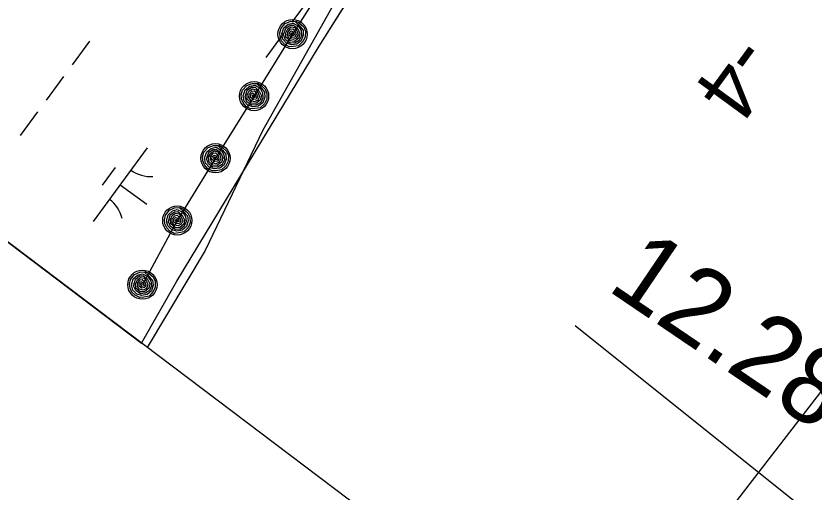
# Model space of a CAD drawing. Extents: x 3905714 to 3926767, y 183354 to 205755.
# Drawn here: x 3911793.3 to 3912230.3, y 187688.7 to 187949.4 of the extents above; entities that cross this region are included whole.
import ezdxf

# ---------------------------------------------------------------- set-up
doc = ezdxf.new("R2010")
doc.units = 0
for name, color, linetype in [('V-GRID-FRAM', 7, 'Continuous'), ('V-LEVE-TOET', 7, 'Continuous'), ('V-RIVR-EDGE', 7, 'Continuous'), ('V-RIVR-RANG', 7, 'Continuous'), ('V-RRAP-FSHR', 7, 'Continuous'), ('V-STRM-FMON', 7, 'Continuous'), ('V-TOPO-MINR', 7, 'Continuous'), ('V-TOPO-SHOR', 7, 'Continuous'), ('V-WETL-SWMP', 7, 'Continuous')]:
    doc.layers.add(name, color=color, linetype=linetype)

msp = doc.modelspace()

# ---------------------------------------------------------------- linework, layer by layer
at = {"layer": 'V-GRID-FRAM'}
msp.add_lwpolyline([(3924287.85, 196971.08), (3915521.38, 185005.59), (3909313.29, 189695.82), (3918205.93, 201877.91), (3924287.85, 196971.08)], dxfattribs=at)
at = {"layer": 'V-LEVE-TOET'}
msp.add_lwpolyline([(3912099.43, 187779.95), (3912246.59, 187662.22), (3912330.1, 187596.01)], dxfattribs=at)
at = {"layer": 'V-RIVR-EDGE'}
msp.add_lwpolyline([(3912234.16, 188286.45), (3912229.51, 188276.23), (3912224.87, 188258.58), (3912205.35, 188239.99), (3912174.69, 188206.54), (3912161.68, 188191.67), (3912144.03, 188178.66), (3912131.02, 188163.8), (3912091.99, 188113.62), (3912085.49, 188103.4), (3912052.03, 188068.09), (3911996.28, 188009.55), (3911970.26, 187961.23), (3911928.45, 187886.89), (3911896.86, 187820.92), (3911865.16, 187767.87)], dxfattribs=at)
at = {"layer": 'V-RRAP-FSHR'}
for points in [[(3912243.67, 188312.51), (3912214.58, 188285.92), (3912187.6, 188255.56), (3912160.61, 188226.38), (3912133.74, 188196.41), (3912107.2, 188166.48), (3912080.67, 188136.55), (3912054.13, 188106.62), (3912030.37, 188074.6), (3912008.92, 188040.84), (3911987.47, 188007.77), (3911966.17, 187973.31), (3911944.75, 187939.44), (3911923.63, 187905.47), (3911902.52, 187871.49), (3911881.6, 187837.4), (3911862.53, 187802.25)], [(3911946.56, 187946.53), (3911948.38, 187945.54), (3911950.81, 187943.34), (3911951.81, 187940.96), (3911951.71, 187937.75), (3911950.43, 187935.31), (3911948.03, 187933.01), (3911945.16, 187932.59), (3911942.89, 187932.49), (3911940.4, 187933.86), (3911938.71, 187935.74), (3911937.87, 187937.94), (3911937.7, 187940.15), (3911938.43, 187942.66), (3911940.76, 187945.24), (3911943.71, 187946.44), (3911946.11, 187946.43), (3911948.59, 187943.93), (3911950.46, 187941.63), (3911950.62, 187938.84), (3911949.53, 187935.8), (3911947.06, 187933.93), (3911944.06, 187933.55), (3911941.41, 187934.44), (3911939.37, 187936.74), (3911938.77, 187939.66), (3911939.92, 187942.9), (3911942.39, 187944.82), (3911945.11, 187945.43), (3911948.02, 187943.73), (3911949.38, 187941.33), (3911949.62, 187938.5), (3911948.39, 187936.02), (3911946.15, 187934.63), (3911943.39, 187934.52), (3911940.87, 187936.39), (3911939.83, 187939.04), (3911941.05, 187942.72), (3911943.43, 187944.27), (3911945.33, 187944.3), (3911947.62, 187942.26), (3911948.77, 187939.61), (3911948.13, 187937.26), (3911945.71, 187935.42), (3911943.35, 187935.68), (3911941.05, 187937.73), (3911941, 187940.14), (3911942.15, 187942.28), (3911943.96, 187943.46), (3911945.96, 187942.98), (3911947.07, 187941.32), (3911947.77, 187939.13), (3911946.78, 187937.3), (3911945.03, 187936.43), (3911942.93, 187937.04), (3911941.95, 187938.68), (3911942.05, 187940.45), (3911943.48, 187942.14), (3911944.8, 187942.32), (3911946.16, 187940.86), (3911946.66, 187939), (3911945.93, 187937.76), (3911944.37, 187937.59), (3911942.83, 187938.65), (3911942.98, 187940.28), (3911943.96, 187941.19), (3911945.41, 187940.43), (3911945.64, 187938.8), (3911944.5, 187938.51), (3911943.83, 187939.44), (3911944.09, 187940.24), (3911944.78, 187939.47)], [(3911925.44, 187912.56), (3911927.27, 187911.56), (3911929.69, 187909.37), (3911930.69, 187906.99), (3911930.59, 187903.78), (3911929.31, 187901.33), (3911926.92, 187899.03), (3911924.04, 187898.62), (3911921.77, 187898.51), (3911919.29, 187899.89), (3911917.59, 187901.76), (3911916.76, 187903.97), (3911916.58, 187906.18), (3911917.31, 187908.69), (3911919.64, 187911.27), (3911922.59, 187912.47), (3911925, 187912.46), (3911927.47, 187909.96), (3911929.35, 187907.65), (3911929.51, 187904.86), (3911928.41, 187901.83), (3911925.94, 187899.95), (3911922.95, 187899.57), (3911920.3, 187900.46), (3911918.25, 187902.77), (3911917.66, 187905.69), (3911918.81, 187908.93), (3911921.27, 187910.85), (3911924, 187911.46), (3911926.9, 187909.76), (3911928.27, 187907.36), (3911928.51, 187904.52), (3911927.28, 187902.05), (3911925.03, 187900.65), (3911922.28, 187900.54), (3911919.76, 187902.42), (3911918.71, 187905.06), (3911919.94, 187908.75), (3911922.31, 187910.3), (3911924.22, 187910.32), (3911926.5, 187908.28), (3911927.65, 187905.64), (3911927.01, 187903.28), (3911924.59, 187901.44), (3911922.24, 187901.7), (3911919.93, 187903.76), (3911919.88, 187906.16), (3911921.04, 187908.3), (3911922.84, 187909.49), (3911924.85, 187909), (3911925.96, 187907.35), (3911926.66, 187905.15), (3911925.66, 187903.33), (3911923.91, 187902.45), (3911921.81, 187903.07), (3911920.84, 187904.71), (3911920.93, 187906.47), (3911922.37, 187908.17), (3911923.68, 187908.35), (3911925.05, 187906.88), (3911925.54, 187905.02), (3911924.81, 187903.79), (3911923.26, 187903.62), (3911921.71, 187904.68), (3911921.87, 187906.31), (3911922.84, 187907.22), (3911924.3, 187906.45), (3911924.53, 187904.83), (3911923.38, 187904.54), (3911922.72, 187905.47), (3911922.98, 187906.27), (3911923.67, 187905.5)], [(3911904.33, 187878.59), (3911906.15, 187877.59), (3911908.58, 187875.39), (3911909.58, 187873.02), (3911909.48, 187869.8), (3911908.2, 187867.36), (3911905.81, 187865.06), (3911902.93, 187864.64), (3911900.66, 187864.54), (3911898.17, 187865.91), (3911896.48, 187867.79), (3911895.65, 187870), (3911895.47, 187872.21), (3911896.2, 187874.71), (3911898.53, 187877.3), (3911901.48, 187878.5), (3911903.88, 187878.48), (3911906.36, 187875.98), (3911908.23, 187873.68), (3911908.4, 187870.89), (3911907.3, 187867.85), (3911904.83, 187865.98), (3911901.83, 187865.6), (3911899.18, 187866.49), (3911897.14, 187868.79), (3911896.54, 187871.71), (3911897.7, 187874.96), (3911900.16, 187876.87), (3911902.88, 187877.49), (3911905.79, 187875.79), (3911907.16, 187873.39), (3911907.39, 187870.55), (3911906.16, 187868.08), (3911903.92, 187866.68), (3911901.16, 187866.57), (3911898.64, 187868.45), (3911897.6, 187871.09), (3911898.82, 187874.77), (3911901.2, 187876.33), (3911903.11, 187876.35), (3911905.39, 187874.31), (3911906.54, 187871.67), (3911905.9, 187869.31), (3911903.48, 187867.47), (3911901.12, 187867.73), (3911898.82, 187869.78), (3911898.77, 187872.19), (3911899.92, 187874.33), (3911901.73, 187875.52), (3911903.73, 187875.03), (3911904.84, 187873.38), (3911905.54, 187871.18), (3911904.55, 187869.36), (3911902.8, 187868.48), (3911900.7, 187869.1), (3911899.72, 187870.74), (3911899.82, 187872.5), (3911901.25, 187874.2), (3911902.57, 187874.38), (3911903.93, 187872.91), (3911904.43, 187871.05), (3911903.7, 187869.82), (3911902.14, 187869.64), (3911900.6, 187870.71), (3911900.75, 187872.34), (3911901.73, 187873.24), (3911903.18, 187872.48), (3911903.41, 187870.85), (3911902.27, 187870.57), (3911901.61, 187871.49), (3911901.86, 187872.3), (3911902.56, 187871.52)], [(3911882.99, 187844.59), (3911884.87, 187843.71), (3911887.42, 187841.66), (3911888.56, 187839.34), (3911888.65, 187836.13), (3911887.52, 187833.61), (3911885.26, 187831.18), (3911882.42, 187830.59), (3911880.16, 187830.35), (3911877.59, 187831.58), (3911875.79, 187833.35), (3911874.83, 187835.51), (3911874.52, 187837.7), (3911875.11, 187840.25), (3911877.28, 187842.96), (3911880.15, 187844.33), (3911882.55, 187844.46), (3911885.17, 187842.11), (3911887.18, 187839.92), (3911887.5, 187837.15), (3911886.59, 187834.05), (3911884.23, 187832.04), (3911881.27, 187831.48), (3911878.57, 187832.21), (3911876.39, 187834.39), (3911875.62, 187837.27), (3911876.58, 187840.58), (3911878.93, 187842.64), (3911881.61, 187843.41), (3911884.61, 187841.88), (3911886.12, 187839.57), (3911886.52, 187836.75), (3911885.44, 187834.21), (3911883.28, 187832.68), (3911880.54, 187832.41), (3911877.91, 187834.13), (3911876.72, 187836.71), (3911877.72, 187840.46), (3911880, 187842.15), (3911881.9, 187842.29), (3911884.3, 187840.39), (3911885.6, 187837.82), (3911885.1, 187835.42), (3911882.8, 187833.45), (3911880.43, 187833.56), (3911878.01, 187835.48), (3911877.82, 187837.88), (3911878.85, 187840.08), (3911880.58, 187841.38), (3911882.61, 187841.01), (3911883.81, 187839.42), (3911884.64, 187837.27), (3911883.75, 187835.39), (3911882.06, 187834.41), (3911879.93, 187834.9), (3911878.86, 187836.48), (3911878.85, 187838.25), (3911880.18, 187840.03), (3911881.48, 187840.28), (3911882.93, 187838.9), (3911883.54, 187837.07), (3911882.88, 187835.8), (3911881.34, 187835.54), (3911879.73, 187836.51), (3911879.79, 187838.14), (3911880.71, 187839.11), (3911882.21, 187838.43), (3911882.53, 187836.82), (3911881.41, 187836.46), (3911880.69, 187837.35), (3911880.9, 187838.17), (3911881.64, 187837.44)], [(3911863.91, 187809.44), (3911865.79, 187808.55), (3911868.34, 187806.5), (3911869.48, 187804.18), (3911869.57, 187800.97), (3911868.44, 187798.46), (3911866.19, 187796.02), (3911863.34, 187795.43), (3911861.08, 187795.2), (3911858.51, 187796.42), (3911856.71, 187798.2), (3911855.75, 187800.35), (3911855.45, 187802.55), (3911856.03, 187805.09), (3911858.2, 187807.81), (3911861.08, 187809.18), (3911863.48, 187809.31), (3911866.09, 187806.95), (3911868.1, 187804.77), (3911868.43, 187801.99), (3911867.51, 187798.89), (3911865.15, 187796.88), (3911862.19, 187796.32), (3911859.49, 187797.05), (3911857.31, 187799.24), (3911856.54, 187802.12), (3911857.51, 187805.42), (3911859.85, 187807.48), (3911862.54, 187808.25), (3911865.54, 187806.72), (3911867.04, 187804.41), (3911867.45, 187801.59), (3911866.37, 187799.05), (3911864.21, 187797.53), (3911861.46, 187797.25), (3911858.83, 187798.98), (3911857.64, 187801.55), (3911858.64, 187805.3), (3911860.92, 187807), (3911862.83, 187807.13), (3911865.22, 187805.23), (3911866.52, 187802.66), (3911866.03, 187800.27), (3911863.72, 187798.29), (3911861.36, 187798.41), (3911858.93, 187800.32), (3911858.74, 187802.72), (3911859.77, 187804.93), (3911861.5, 187806.22), (3911863.53, 187805.85), (3911864.73, 187804.26), (3911865.56, 187802.11), (3911864.68, 187800.23), (3911862.98, 187799.26), (3911860.85, 187799.75), (3911859.78, 187801.33), (3911859.77, 187803.09), (3911861.1, 187804.87), (3911862.41, 187805.13), (3911863.85, 187803.74), (3911864.46, 187801.92), (3911863.8, 187800.64), (3911862.26, 187800.38), (3911860.66, 187801.35), (3911860.71, 187802.98), (3911861.63, 187803.95), (3911863.13, 187803.27), (3911863.46, 187801.66), (3911862.33, 187801.31), (3911861.61, 187802.19), (3911861.82, 187803.01), (3911862.56, 187802.28)]]:
    msp.add_lwpolyline(points, dxfattribs=at)
for centre in [(3911944.75, 187939.44), (3911923.63, 187905.47), (3911902.52, 187871.49), (3911881.6, 187837.4), (3911862.53, 187802.25)]:
    msp.add_circle(centre, 8, dxfattribs=at)
at = {"layer": 'V-TOPO-MINR'}
msp.add_lwpolyline([(3912274.76, 187796.36), (3912204.47, 187705.5), (3912157.06, 187643.91), (3912110.26, 187582.7)], dxfattribs=at)
at = {"layer": 'V-TOPO-SHOR'}
msp.add_lwpolyline([(3911862.08, 187770.19), (3911881.38, 187804.09), (3911959.31, 187932.86), (3912000.15, 187997.59)], dxfattribs=at)
at = {"layer": 'V-WETL-SWMP'}
for p, q in [((3911016.1, 188409.34), (3911862.08, 187770.19)), ((3911959.31, 187932.86), (3912000.15, 187997.59)), ((3911953.82, 187958.92), (3911944.37, 187946.01)), ((3911939.64, 187939.56), (3911930.18, 187926.65)), ((3911833.48, 187935.52), (3911824.02, 187922.62)), ((3911881.38, 187804.09), (3911959.31, 187932.86)), ((3911819.29, 187916.16), (3911809.84, 187903.25)), ((3911805.11, 187896.8), (3911795.65, 187883.89)), ((3911865.11, 187877.11), (3911835.56, 187836.78)), ((3911847.66, 187866.35), (3911840.56, 187856.67)), ((3911850.33, 187856.95), (3911864.85, 187846.31)), ((3911862.08, 187770.19), (3911881.38, 187804.09))]:
    msp.add_line(p, q, dxfattribs=at)
for centre, start, end in [((3911866.85, 187879.09), 233, 274.5436), ((3911834.2, 187834.53), 13, 54.5436)]:
    msp.add_arc(centre, 17.62, start, end, dxfattribs=at)

# ---------------------------------------------------------------- texts
at = {"layer": 'V-RIVR-RANG'}
msp.add_text('-4', height=33.5, rotation=233.8683, dxfattribs=at).set_placement((3912186.79, 187940.75))
at = {"layer": 'V-STRM-FMON'}
msp.add_text('12.28R', height=42, rotation=325.8638, dxfattribs=at).set_placement((3912116.15, 187799.86))

doc.saveas('drawing.dxf')
